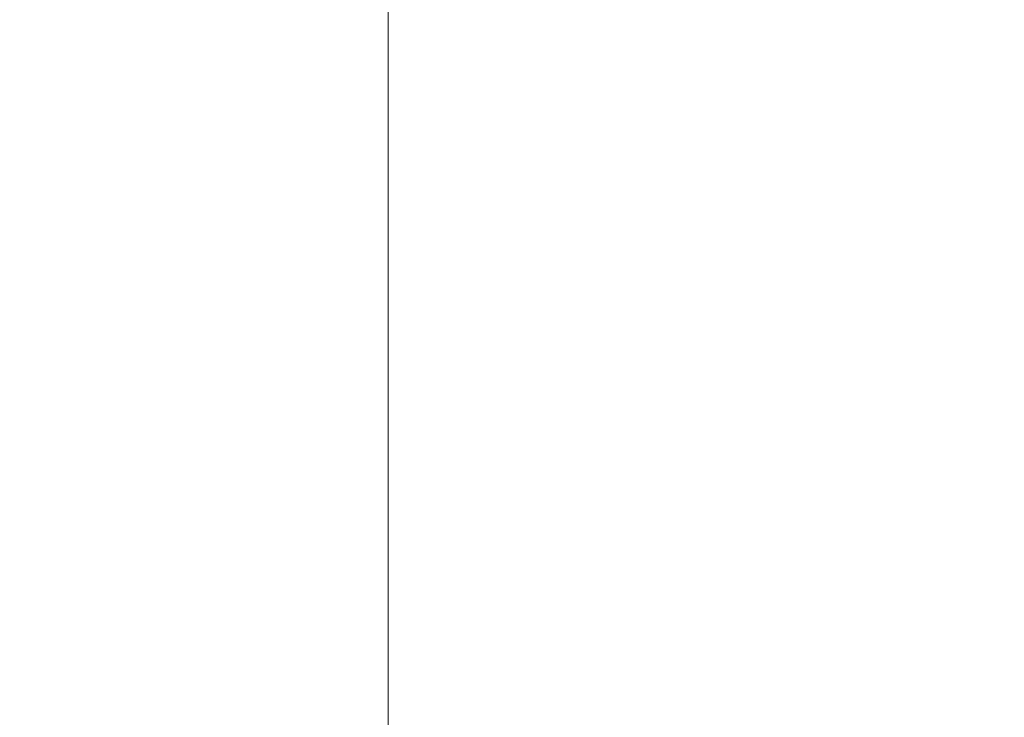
# Model space of a CAD drawing. Header units: millimetres. Extents: x 786 to 42540, y -7760 to 3796.
# Tile 224 of 1056: x 24590.217 to 24590.36, y -5432.347 to -5432.246. Entities that reach past the tile are written whole.
import ezdxf

# ---------------------------------------------------------------- set-up
doc = ezdxf.new("R2010")
doc.units = ezdxf.units.MM
doc.linetypes.add('4_ Штрихпунктир_ 10 х 2 мм', pattern=[14, 10, -2, 0, -2])
for name, color, linetype, lineweight in [('A-FLOR', 7, 'Continuous', 13), ('A-FLOR-PATT', 7, 'Continuous', 25), ('S-GRID', 7, 'Continuous', 5)]:
    doc.layers.add(name, color=color, linetype=linetype, lineweight=lineweight)

msp = doc.modelspace()

# ---------------------------------------------------------------- hatches: boundary and pattern name
at = {"layer": 'A-FLOR-PATT', "lineweight": 5}
h = msp.add_hatch(dxfattribs=at)
h.set_pattern_fill('FP_11', color=256, style=0, pattern_type=2)
h.set_pattern_definition([(45, (48694.2, -5700), (-212.132, 212.132), []), (45, (48694.2, -5558.6), (-212.132, 212.132), [])])
h.paths.add_polyline_path([(22284.27064, -5650.23552), (23230.27064, -5559.22383), (23230.27064, -5509.00251), (22284.27064, -5600)])
h.paths.add_polyline_path([(23530.27064, -5530.78266), (24701.95499, -5421.99085), (25874.01705, -5317.19166), (25874.01705, -5267), (25055.62175, -5339.74021), (24311.34773, -5407.61662), (23530.27064, -5480.56245)])

# ---------------------------------------------------------------- linework, layer by layer
at = {"layer": 'A-FLOR'}
msp.add_open_spline([(25874.01705, -5117), (25528.93423, -5144.75), (24856.04964, -5200.25), (23910.89977, -5283.5), (23043.85949, -5366.75), (22526.3209, -5422.25), (22284.27064, -5450)], degree=3, dxfattribs=at)
at = {"layer": 'A-FLOR', "lineweight": 25}
msp.add_open_spline([(25874.01705, -5267), (25526.65933, -5297.44089), (24745.31408, -5367.13736), (23964.13303, -5439.5884), (23530.27064, -5480.56245)], degree=3, knots=[0, 0, 0, 0, 0.444444, 1, 1, 1, 1], dxfattribs=at)
at = {"layer": 'S-GRID', "linetype": '4_ Штрихпунктир_ 10 х 2 мм'}
msp.add_line((24590.27064, -6960.04312), (24590.27064, -1600), dxfattribs=at)

doc.saveas('drawing.dxf')
